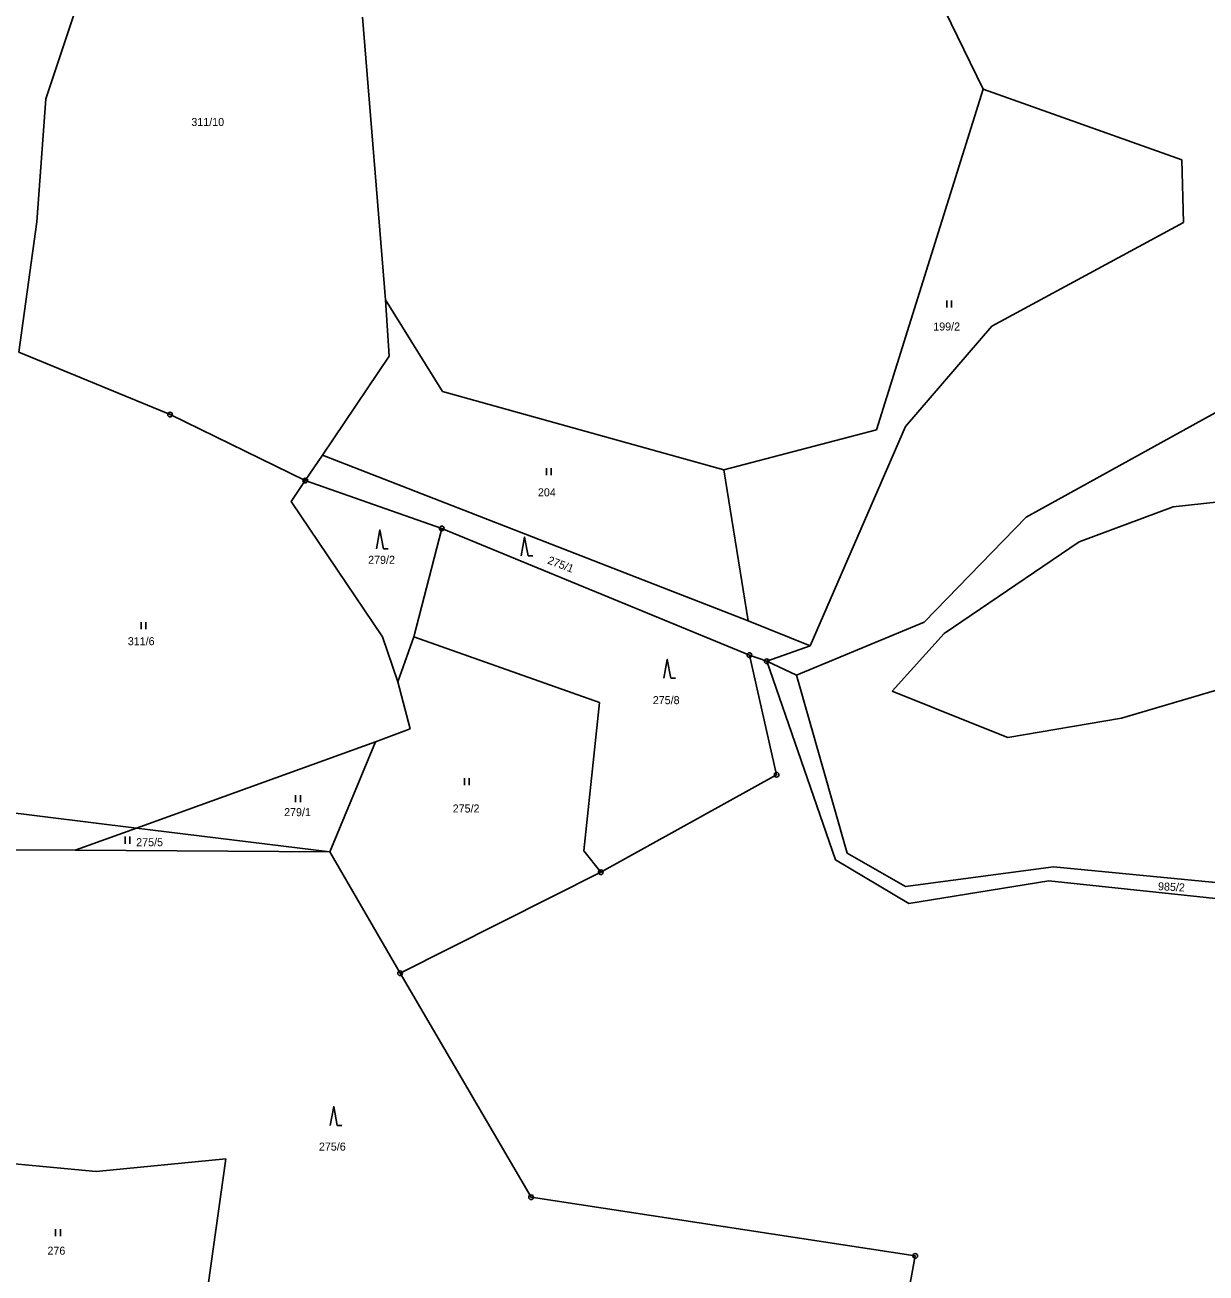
# Model space of a CAD drawing. Extents: x -754970 to -752637, y -970569 to -968179.
# Drawn here: x -753633.5 to -753382.7, y -968708.9 to -968443.9 of the extents above; entities that cross this region are included whole.
import ezdxf
from ezdxf.enums import TextEntityAlignment as Align

# ---------------------------------------------------------------- set-up
doc = ezdxf.new("R2010")
doc.units = 0
doc.header["$LTSCALE"] = 0.68
for name, color, linetype, lineweight in [('1', 7, 'Continuous', 25), ('3', 7, 'Continuous', 25), ('8', 7, 'Continuous', 25)]:
    doc.layers.add(name, color=color, linetype=linetype, lineweight=lineweight)
doc.layers.add('2', color=7, linetype='Continuous')

msp = doc.modelspace()

# ---------------------------------------------------------------- linework, layer by layer
at = {"layer": '1'}
for p, q in [((-753629.06, -968459.61), (-753620.51, -968433.82)), ((-753441.06, -968434.96), (-753430.04, -968457.53)), ((-753556.97, -968502.26), (-753561.83, -968442.28)), ((-753430.04, -968457.53), (-753452.71, -968529.92)), ((-753430.04, -968457.53), (-753387.91, -968472.52)), ((-753630.99, -968485.75), (-753629.06, -968459.61)), ((-753387.91, -968472.52), (-753387.53, -968485.88)), ((-753634.77, -968513.39), (-753630.99, -968485.75)), ((-753387.53, -968485.88), (-753428.24, -968507.88)), ((-753544.83, -968521.77), (-753556.97, -968502.26)), ((-753556.15, -968514.22), (-753556.97, -968502.26)), ((-753428.24, -968507.88), (-753446.57, -968529.18)), ((-753634.77, -968513.39), (-753602.68, -968526.65)), ((-753570.33, -968535.23), (-753556.15, -968514.22)), ((-753361.76, -968515.77), (-753420.95, -968548.45)), ((-753485.08, -968538.41), (-753544.83, -968521.77)), ((-753602.68, -968526.65), (-753573.96, -968540.65)), ((-753452.71, -968529.92), (-753485.08, -968538.41)), ((-753466.79, -968575.78), (-753446.57, -968529.18)), ((-753570.33, -968535.23), (-753573.96, -968540.65)), ((-753479.95, -968570.45), (-753485.08, -968538.41)), ((-753573.96, -968540.65), (-753576.95, -968545.13)), ((-753544.99, -968550.81), (-753573.96, -968540.65)), ((-753345.55, -968541.51), (-753389.69, -968546.22)), ((-753576.95, -968545.13), (-753557.55, -968573.83)), ((-753389.69, -968546.22), (-753409.69, -968553.68)), ((-753420.95, -968548.45), (-753442.55, -968570.74)), ((-753550.95, -968573.81), (-753544.99, -968550.81)), ((-753544.99, -968550.81), (-753479.67, -968577.73)), ((-753409.69, -968553.68), (-753438.34, -968573.13)), ((-753442.55, -968570.74), (-753469.72, -968582)), ((-753557.55, -968573.83), (-753554.31, -968583.41)), ((-753554.31, -968583.41), (-753550.95, -968573.81)), ((-753550.95, -968573.81), (-753511.49, -968587.78)), ((-753438.34, -968573.13), (-753449.37, -968585.41)), ((-753476.01, -968579.03), (-753466.79, -968575.78)), ((-753479.67, -968577.73), (-753476.01, -968579.03)), ((-753479.67, -968577.73), (-753473.93, -968603.12)), ((-753469.72, -968582), (-753476.01, -968579.03)), ((-753476.01, -968579.03), (-753461.43, -968621.22)), ((-753458.91, -968619.75), (-753469.72, -968582)), ((-753400.71, -968591.1), (-753369.07, -968581.79)), ((-753554.31, -968583.41), (-753551.69, -968593.38)), ((-753449.37, -968585.41), (-753432.8, -968592.02)), ((-753511.49, -968587.78), (-753514.83, -968619.28)), ((-753432.8, -968592.02), (-753424.81, -968595.19)), ((-753424.81, -968595.19), (-753400.71, -968591.1)), ((-753551.69, -968593.38), (-753559.06, -968596.13)), ((-753609.77, -968614.45), (-753559.06, -968596.13)), ((-753568.77, -968619.47), (-753559.06, -968596.13)), ((-753473.93, -968603.12), (-753511.23, -968623.84)), ((-753609.77, -968614.45), (-753654.8, -968608.94)), ((-753622.8, -968619.16), (-753609.77, -968614.45)), ((-753568.77, -968619.47), (-753609.77, -968614.45)), ((-753622.8, -968619.16), (-753655.98, -968618.97)), ((-753568.77, -968619.47), (-753622.8, -968619.16)), ((-753568.77, -968619.47), (-753553.84, -968645.26)), ((-753514.83, -968619.28), (-753511.23, -968623.84)), ((-753461.43, -968621.22), (-753445.81, -968630.45)), ((-753446.54, -968626.88), (-753458.91, -968619.75)), ((-753511.23, -968623.84), (-753553.84, -968645.26)), ((-753415.1, -968622.69), (-753446.54, -968626.88)), ((-753377.04, -968626.35), (-753415.1, -968622.69)), ((-753445.81, -968630.45), (-753416.14, -968625.63)), ((-753416.14, -968625.63), (-753370.29, -968630.52)), ((-753553.84, -968645.26), (-753526.03, -968692.84)), ((-753671.99, -968682.35), (-753618.34, -968687.39)), ((-753618.34, -968687.39), (-753590.87, -968684.65)), ((-753590.87, -968684.65), (-753596.18, -968723.05)), ((-753526.03, -968692.84), (-753444.49, -968705.29)), ((-753444.49, -968705.29), (-753447.46, -968721.79))]:
    msp.add_line(p, q, dxfattribs=at)
msp.add_lwpolyline([(-753466.79, -968575.78), (-753479.95, -968570.45), (-753570.33, -968535.23)], dxfattribs=at)
at = {"layer": '3'}
for p, q in [((-753437.771, -968503.92), (-753437.771, -968502.42)), ((-753436.77, -968503.92), (-753436.77, -968502.42)), ((-753522.791, -968539.54), (-753522.791, -968538.04)), ((-753521.79, -968539.54), (-753521.79, -968538.04)), ((-753557.36, -968555.12), (-753556.364, -968555.12)), ((-753526.67, -968556.65), (-753525.674, -968556.65)), ((-753608.791, -968572.21), (-753608.791, -968570.71)), ((-753607.79, -968572.21), (-753607.79, -968570.71)), ((-753496.37, -968582.65), (-753495.374, -968582.65)), ((-753540.151, -968605.36), (-753540.151, -968603.86)), ((-753539.15, -968605.36), (-753539.15, -968603.86)), ((-753576.011, -968608.95), (-753576.011, -968607.45)), ((-753575.01, -968608.95), (-753575.01, -968607.45)), ((-753612.201, -968617.76), (-753612.201, -968616.26)), ((-753611.2, -968617.76), (-753611.2, -968616.26)), ((-753567.19, -968677.6), (-753566.194, -968677.6)), ((-753626.971, -968701.11), (-753626.971, -968699.61)), ((-753625.97, -968701.11), (-753625.97, -968699.61))]:
    msp.add_line(p, q, dxfattribs=at)
for points in [[(-753557.36, -968555.12), (-753558.11, -968551.12), (-753558.86, -968555.12)], [(-753526.67, -968556.65), (-753527.42, -968552.65), (-753528.17, -968556.65)], [(-753496.37, -968582.65), (-753497.12, -968578.65), (-753497.87, -968582.65)], [(-753567.19, -968677.6), (-753567.94, -968673.6), (-753568.69, -968677.6)]]:
    msp.add_lwpolyline(points, dxfattribs=at)
at = {"layer": '8'}
for centre, radius in [((-753602.68, -968526.6499), 0.5), ((-753602.68, -968526.6499), 0.0303), ((-753573.96, -968540.6499), 0.5), ((-753573.96, -968540.6499), 0.0303), ((-753544.99, -968550.8099), 0.5), ((-753544.99, -968550.8099), 0.0303), ((-753479.67, -968577.7299), 0.5), ((-753479.67, -968577.7299), 0.0303), ((-753476.01, -968579.0299), 0.5), ((-753476.01, -968579.0299), 0.0303), ((-753473.93, -968603.1199), 0.5), ((-753473.93, -968603.1199), 0.0303), ((-753511.23, -968623.8399), 0.5), ((-753511.23, -968623.8399), 0.0303), ((-753553.84, -968645.2599), 0.5), ((-753553.84, -968645.2599), 0.0303), ((-753526.03, -968692.8399), 0.5), ((-753526.03, -968692.8399), 0.0303), ((-753444.49, -968705.2899), 0.5), ((-753444.49, -968705.2899), 0.0303)]:
    msp.add_circle(centre, radius, dxfattribs=at)

# ---------------------------------------------------------------- texts
at = {"layer": '2'}
for s, p in [('311/10', (-753594.68, -968465.365)), ('199/2', (-753437.81, -968508.795)), ('204', (-753522.679, -968544.005)), ('279/2', (-753557.78, -968558.335)), ('311/6', (-753608.81, -968575.615)), ('275/8', (-753497.35, -968588.135)), ('279/1', (-753575.62, -968611.915)), ('275/2', (-753539.83, -968611.135)), ('275/5', (-753607.02, -968618.295)), ('275/6', (-753568.23, -968682.935)), ('276', (-753626.809, -968705.035))]:
    msp.add_text(s, height=1.7, dxfattribs=at).set_placement(p, align=Align.CENTER)
for s, rotation, p in [('275/1', 339, (-753520.0271, -968559.2359)), ('985/2', 357, (-753390.1295, -968627.7746))]:
    msp.add_text(s, height=1.7, rotation=rotation, dxfattribs=at).set_placement(p, align=Align.CENTER)

doc.saveas('drawing.dxf')
